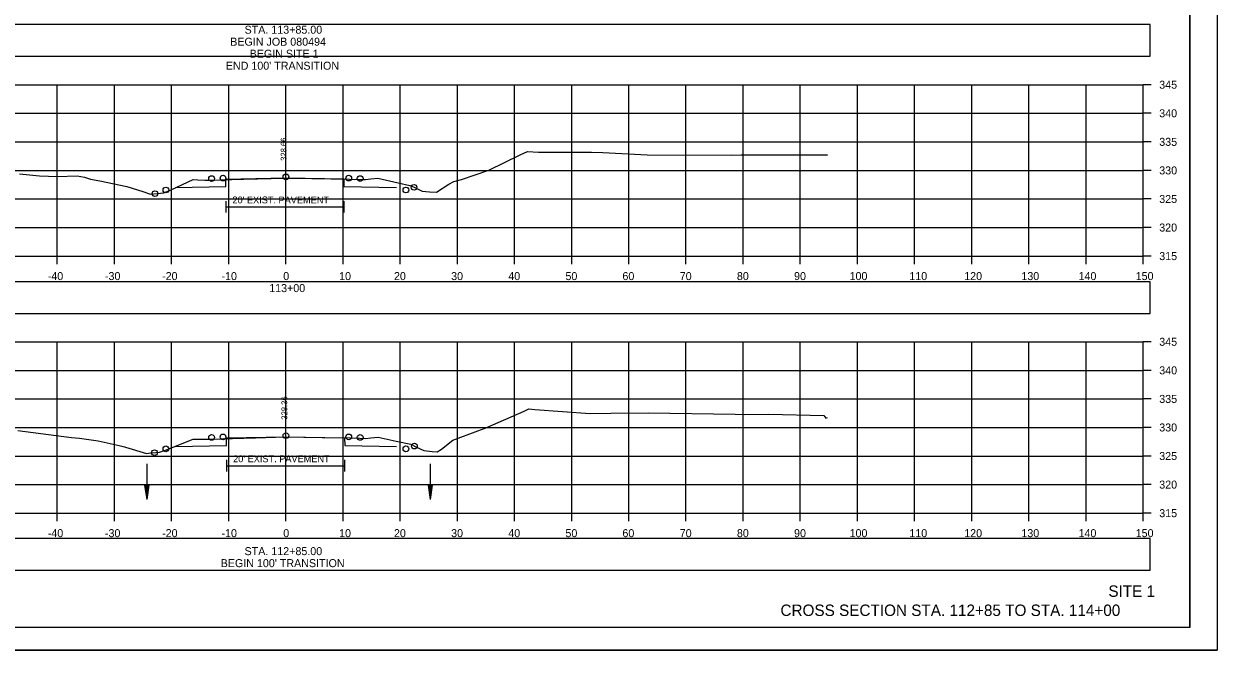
# Model space of a CAD drawing. Extents: x 1376273 to 1384221, y 378927 to 384592.
# Drawn here: x 1377011.9 to 1377220.7, y 379685.2 to 379794.8 of the extents above; entities that cross this region are included whole.
import ezdxf

# ---------------------------------------------------------------- set-up
doc = ezdxf.new("R2010")
doc.units = 0
for name, color, linetype in [('R_Alt Surface', 7, 'Continuous'), ('R_Axis', 7, 'Continuous'), ('R_Axis Annot', 7, 'Continuous'), ('R_Border', 7, 'Continuous'), ('R_Draft', 7, 'Continuous'), ('R_Exist Surface', 7, 'Continuous'), ('R_Grid', 7, 'Continuous'), ('R_No Plot', 7, 'Continuous'), ('R_Water', 7, 'Continuous'), ('R_Xsect Elev', 7, 'Continuous')]:
    doc.layers.add(name, color=color, linetype=linetype)

msp = doc.modelspace()

# ---------------------------------------------------------------- linework, layer by layer
at = {"layer": 'R_Alt Surface'}
for points in [[(1377047.27, 379763.76), (1377047.27, 379761.76)], [(1377047.27, 379762.76), (1377067.91, 379762.76)], [(1377067.91, 379763.76), (1377067.91, 379761.76)], [(1377047.4, 379718.45), (1377047.4, 379716.45)], [(1377068.05, 379718.45), (1377068.05, 379716.45)], [(1377047.4, 379717.45), (1377068.05, 379717.45)]]:
    msp.add_lwpolyline(points, dxfattribs=at)
at = {"layer": 'R_Axis'}
for p, q in [((1377207.77, 379754.14), (1377207.77, 379784.14)), ((1377209.17, 379784.14), (1377207.77, 379784.14)), ((1377209.17, 379779.14), (1377207.77, 379779.14)), ((1377209.17, 379774.14), (1377207.77, 379774.14)), ((1377209.17, 379769.14), (1377207.77, 379769.14)), ((1377209.17, 379764.14), (1377207.77, 379764.14)), ((1377209.17, 379759.14), (1377207.77, 379759.14)), ((1376907.77, 379754.14), (1377207.77, 379754.14)), ((1377017.77, 379752.74), (1377017.77, 379754.14)), ((1377027.77, 379752.74), (1377027.77, 379754.14)), ((1377037.77, 379752.74), (1377037.77, 379754.14)), ((1377047.77, 379752.74), (1377047.77, 379754.14)), ((1377057.77, 379752.74), (1377057.77, 379754.14)), ((1377067.77, 379752.74), (1377067.77, 379754.14)), ((1377077.77, 379752.74), (1377077.77, 379754.14)), ((1377087.77, 379752.74), (1377087.77, 379754.14)), ((1377097.77, 379752.74), (1377097.77, 379754.14)), ((1377107.77, 379752.74), (1377107.77, 379754.14)), ((1377117.77, 379752.74), (1377117.77, 379754.14)), ((1377127.77, 379752.74), (1377127.77, 379754.14)), ((1377137.77, 379752.74), (1377137.77, 379754.14)), ((1377147.77, 379752.74), (1377147.77, 379754.14)), ((1377157.77, 379752.74), (1377157.77, 379754.14)), ((1377167.77, 379752.74), (1377167.77, 379754.14)), ((1377177.77, 379752.74), (1377177.77, 379754.14)), ((1377187.77, 379752.74), (1377187.77, 379754.14)), ((1377197.77, 379752.74), (1377197.77, 379754.14)), ((1377207.77, 379752.74), (1377207.77, 379754.14)), ((1377209.17, 379754.14), (1377207.77, 379754.14)), ((1377207.77, 379709.14), (1377207.77, 379739.14)), ((1377209.17, 379739.14), (1377207.77, 379739.14)), ((1377209.17, 379734.14), (1377207.77, 379734.14)), ((1377209.17, 379729.14), (1377207.77, 379729.14)), ((1377209.17, 379724.14), (1377207.77, 379724.14)), ((1377209.17, 379719.14), (1377207.77, 379719.14)), ((1377209.17, 379714.14), (1377207.77, 379714.14)), ((1376907.77, 379709.14), (1377207.77, 379709.14)), ((1377017.77, 379707.74), (1377017.77, 379709.14)), ((1377027.77, 379707.74), (1377027.77, 379709.14)), ((1377037.77, 379707.74), (1377037.77, 379709.14)), ((1377047.77, 379707.74), (1377047.77, 379709.14)), ((1377057.77, 379707.74), (1377057.77, 379709.14)), ((1377067.77, 379707.74), (1377067.77, 379709.14)), ((1377077.77, 379707.74), (1377077.77, 379709.14)), ((1377087.77, 379707.74), (1377087.77, 379709.14)), ((1377097.77, 379707.74), (1377097.77, 379709.14)), ((1377107.77, 379707.74), (1377107.77, 379709.14)), ((1377117.77, 379707.74), (1377117.77, 379709.14)), ((1377127.77, 379707.74), (1377127.77, 379709.14)), ((1377137.77, 379707.74), (1377137.77, 379709.14)), ((1377147.77, 379707.74), (1377147.77, 379709.14)), ((1377157.77, 379707.74), (1377157.77, 379709.14)), ((1377167.77, 379707.74), (1377167.77, 379709.14)), ((1377177.77, 379707.74), (1377177.77, 379709.14)), ((1377187.77, 379707.74), (1377187.77, 379709.14)), ((1377197.77, 379707.74), (1377197.77, 379709.14)), ((1377207.77, 379707.74), (1377207.77, 379709.14)), ((1377209.17, 379709.14), (1377207.77, 379709.14))]:
    msp.add_line(p, q, dxfattribs=at)
at = {"layer": 'R_Axis Annot'}
for points in [[(1376907.2, 379789.15), (1377209.01, 379789.15), (1377209.01, 379794.67), (1376907.2, 379794.67)], [(1376907.2, 379744.12), (1377209.01, 379744.12), (1377209.01, 379749.65), (1376907.2, 379749.65)], [(1376907.2, 379699.18), (1377209.01, 379699.18), (1377209.01, 379704.7), (1376907.2, 379704.7)]]:
    msp.add_lwpolyline(points, close=True, dxfattribs=at)
at = {"layer": 'R_Border'}
for q in [(1377215.95, 379894.6), (1376899.77, 379689.14)]:
    msp.add_line((1377215.95, 379689.14), q, dxfattribs=at)
at = {"layer": 'R_Exist Surface'}
for points in [[(1377011.16, 379768.56), (1377014.65, 379768.18), (1377017.84, 379768.1), (1377021.27, 379768.2), (1377022.56, 379767.95), (1377023.61, 379767.61), (1377025.19, 379767.29), (1377029.95, 379766.34), (1377032.73, 379765.46), (1377034.11, 379765), (1377034.64, 379765.05), (1377036.42, 379765.23), (1377037.83, 379765.79), (1377041.56, 379767.53), (1377042.34, 379767.51), (1377043.56, 379767.41), (1377045.29, 379767.46), (1377046.27, 379767.49), (1377050.41, 379767.61), (1377057.57, 379767.81), (1377062.31, 379767.72), (1377068.91, 379767.61), (1377070.52, 379767.57), (1377071.72, 379767.54), (1377072.64, 379767.65), (1377073.83, 379767.81), (1377077.44, 379766.98), (1377079.45, 379766.5), (1377080.19, 379766.18), (1377081.59, 379765.52), (1377082.92, 379765.41), (1377084.12, 379765.36), (1377086.28, 379766.72), (1377087.16, 379767.19), (1377088.52, 379767.57), (1377093.26, 379769.16), (1377098.74, 379771.86), (1377100.05, 379772.43), (1377101.96, 379772.31), (1377111.23, 379772.31), (1377113.21, 379772.3), (1377120.96, 379771.88), (1377135.65, 379771.8), (1377137.43, 379771.84), (1377143.25, 379771.85), (1377152.45, 379771.89), (1377152.49, 379771.83), (1377152.52, 379771.84)], [(1377010.87, 379723.59), (1377020.29, 379722.4), (1377021.66, 379722.25), (1377024.94, 379721.78), (1377028.6, 379720.97), (1377029.54, 379720.73), (1377029.68, 379720.68), (1377033.41, 379719.6), (1377033.73, 379719.63), (1377035.66, 379719.82), (1377036.69, 379720.17), (1377041.57, 379722.07), (1377042.36, 379722.09), (1377043.66, 379722.07), (1377044.93, 379722.11), (1377046.4, 379722.16), (1377052.44, 379722.35), (1377057.7, 379722.5), (1377064.13, 379722.39), (1377069.05, 379722.3), (1377070.68, 379722.26), (1377071.78, 379722.23), (1377072.63, 379722.33), (1377073.93, 379722.46), (1377077.06, 379721.77), (1377079.64, 379721.19), (1377080.53, 379720.76), (1377081.88, 379720.11), (1377083.39, 379719.93), (1377084.21, 379719.87), (1377085.01, 379720.36), (1377086.95, 379721.9), (1377091.36, 379723.57), (1377092.65, 379724.01), (1377099.43, 379727.01), (1377100.29, 379727.38), (1377101.35, 379727.31), (1377110.99, 379726.6), (1377114.63, 379726.65), (1377121.18, 379726.7), (1377136.37, 379726.47), (1377137.93, 379726.44), (1377142.29, 379726.45), (1377151.91, 379726.25), (1377152.26, 379725.78), (1377152.54, 379725.91)]]:
    msp.add_lwpolyline(points, dxfattribs=at)
at = {"layer": 'R_Grid'}
for p, q in [((1376907.77, 379784.14), (1377207.77, 379784.14)), ((1376907.77, 379784.14), (1377207.77, 379784.14)), ((1377017.77, 379754.14), (1377017.77, 379784.14)), ((1377017.77, 379754.14), (1377017.77, 379784.14)), ((1377027.77, 379754.14), (1377027.77, 379784.14)), ((1377027.77, 379754.14), (1377027.77, 379784.14)), ((1377037.77, 379754.14), (1377037.77, 379784.14)), ((1377037.77, 379754.14), (1377037.77, 379784.14)), ((1377047.77, 379754.14), (1377047.77, 379784.14)), ((1377047.77, 379754.14), (1377047.77, 379784.14)), ((1377057.77, 379754.14), (1377057.77, 379784.14)), ((1377057.77, 379754.14), (1377057.77, 379784.14)), ((1377067.77, 379754.14), (1377067.77, 379784.14)), ((1377067.77, 379754.14), (1377067.77, 379784.14)), ((1377077.77, 379754.14), (1377077.77, 379784.14)), ((1377077.77, 379754.14), (1377077.77, 379784.14)), ((1377087.77, 379754.14), (1377087.77, 379784.14)), ((1377087.77, 379754.14), (1377087.77, 379784.14)), ((1377097.77, 379754.14), (1377097.77, 379784.14)), ((1377097.77, 379754.14), (1377097.77, 379784.14)), ((1377107.77, 379754.14), (1377107.77, 379784.14)), ((1377107.77, 379754.14), (1377107.77, 379784.14)), ((1377117.77, 379754.14), (1377117.77, 379784.14)), ((1377117.77, 379754.14), (1377117.77, 379784.14)), ((1377127.77, 379754.14), (1377127.77, 379784.14)), ((1377127.77, 379754.14), (1377127.77, 379784.14)), ((1377137.77, 379754.14), (1377137.77, 379784.14)), ((1377137.77, 379754.14), (1377137.77, 379784.14)), ((1377147.77, 379754.14), (1377147.77, 379784.14)), ((1377147.77, 379754.14), (1377147.77, 379784.14)), ((1377157.77, 379754.14), (1377157.77, 379784.14)), ((1377157.77, 379754.14), (1377157.77, 379784.14)), ((1377167.77, 379754.14), (1377167.77, 379784.14)), ((1377167.77, 379754.14), (1377167.77, 379784.14)), ((1377177.77, 379754.14), (1377177.77, 379784.14)), ((1377177.77, 379754.14), (1377177.77, 379784.14)), ((1377187.77, 379754.14), (1377187.77, 379784.14)), ((1377187.77, 379754.14), (1377187.77, 379784.14)), ((1377197.77, 379754.14), (1377197.77, 379784.14)), ((1377197.77, 379754.14), (1377197.77, 379784.14)), ((1377207.77, 379754.14), (1377207.77, 379784.14)), ((1377207.77, 379754.14), (1377207.77, 379784.14)), ((1376907.77, 379779.14), (1377207.77, 379779.14)), ((1376907.77, 379779.14), (1377207.77, 379779.14)), ((1376907.77, 379774.14), (1377207.77, 379774.14)), ((1376907.77, 379774.14), (1377207.77, 379774.14)), ((1376907.77, 379769.14), (1377207.77, 379769.14)), ((1376907.77, 379769.14), (1377207.77, 379769.14)), ((1376907.77, 379764.14), (1377207.77, 379764.14)), ((1376907.77, 379764.14), (1377207.77, 379764.14)), ((1376907.77, 379759.14), (1377207.77, 379759.14)), ((1376907.77, 379759.14), (1377207.77, 379759.14)), ((1376907.77, 379754.14), (1377207.77, 379754.14)), ((1376907.77, 379754.14), (1377207.77, 379754.14)), ((1376907.77, 379739.14), (1377207.77, 379739.14)), ((1376907.77, 379739.14), (1377207.77, 379739.14)), ((1377017.77, 379709.14), (1377017.77, 379739.14)), ((1377017.77, 379709.14), (1377017.77, 379739.14)), ((1377027.77, 379709.14), (1377027.77, 379739.14)), ((1377027.77, 379709.14), (1377027.77, 379739.14)), ((1377037.77, 379709.14), (1377037.77, 379739.14)), ((1377037.77, 379709.14), (1377037.77, 379739.14)), ((1377047.77, 379709.14), (1377047.77, 379739.14)), ((1377047.77, 379709.14), (1377047.77, 379739.14)), ((1377057.77, 379709.14), (1377057.77, 379739.14)), ((1377057.77, 379709.14), (1377057.77, 379739.14)), ((1377067.77, 379709.14), (1377067.77, 379739.14)), ((1377067.77, 379709.14), (1377067.77, 379739.14)), ((1377077.77, 379709.14), (1377077.77, 379739.14)), ((1377077.77, 379709.14), (1377077.77, 379739.14)), ((1377087.77, 379709.14), (1377087.77, 379739.14)), ((1377087.77, 379709.14), (1377087.77, 379739.14)), ((1377097.77, 379709.14), (1377097.77, 379739.14)), ((1377097.77, 379709.14), (1377097.77, 379739.14)), ((1377107.77, 379709.14), (1377107.77, 379739.14)), ((1377107.77, 379709.14), (1377107.77, 379739.14)), ((1377117.77, 379709.14), (1377117.77, 379739.14)), ((1377117.77, 379709.14), (1377117.77, 379739.14)), ((1377127.77, 379709.14), (1377127.77, 379739.14)), ((1377127.77, 379709.14), (1377127.77, 379739.14)), ((1377137.77, 379709.14), (1377137.77, 379739.14)), ((1377137.77, 379709.14), (1377137.77, 379739.14)), ((1377147.77, 379709.14), (1377147.77, 379739.14)), ((1377147.77, 379709.14), (1377147.77, 379739.14)), ((1377157.77, 379709.14), (1377157.77, 379739.14)), ((1377157.77, 379709.14), (1377157.77, 379739.14)), ((1377167.77, 379709.14), (1377167.77, 379739.14)), ((1377167.77, 379709.14), (1377167.77, 379739.14)), ((1377177.77, 379709.14), (1377177.77, 379739.14)), ((1377177.77, 379709.14), (1377177.77, 379739.14)), ((1377187.77, 379709.14), (1377187.77, 379739.14)), ((1377187.77, 379709.14), (1377187.77, 379739.14)), ((1377197.77, 379709.14), (1377197.77, 379739.14)), ((1377197.77, 379709.14), (1377197.77, 379739.14)), ((1377207.77, 379709.14), (1377207.77, 379739.14)), ((1377207.77, 379709.14), (1377207.77, 379739.14)), ((1376907.77, 379734.14), (1377207.77, 379734.14)), ((1376907.77, 379734.14), (1377207.77, 379734.14)), ((1376907.77, 379729.14), (1377207.77, 379729.14)), ((1376907.77, 379729.14), (1377207.77, 379729.14)), ((1376907.77, 379724.14), (1377207.77, 379724.14)), ((1376907.77, 379724.14), (1377207.77, 379724.14)), ((1376907.77, 379719.14), (1377207.77, 379719.14)), ((1376907.77, 379719.14), (1377207.77, 379719.14)), ((1376907.77, 379714.14), (1377207.77, 379714.14)), ((1376907.77, 379714.14), (1377207.77, 379714.14)), ((1376907.77, 379709.14), (1377207.77, 379709.14)), ((1376907.77, 379709.14), (1377207.77, 379709.14))]:
    msp.add_line(p, q, dxfattribs=at)
at = {"layer": 'R_No Plot'}
msp.add_line((1376887.37, 379685.16), (1377220.7, 379685.16), dxfattribs=at)
for points in [[(1376887.36, 379898.5), (1377220.7, 379898.5), (1377220.7, 379685.16), (1376887.36, 379685.16)], [(1377133.69, 379894.6), (1377133.69, 379884.72), (1377169.42, 379884.72), (1377169.42, 379881.8), (1377192.62, 379881.8), (1377192.62, 379857.47), (1377215.95, 379857.47), (1377215.95, 379689.14), (1376899.77, 379689.14), (1376899.77, 379894.6)]]:
    msp.add_lwpolyline(points, close=True, dxfattribs=at)
for points in [[(1377038.43, 379766.12), (1377047.26, 379766.3), (1377047.27, 379767.63), (1377057.77, 379767.84), (1377067.91, 379767.64), (1377067.92, 379766.31), (1377077.1, 379766.12)], [(1377038.43, 379720.81), (1377047.39, 379720.99), (1377047.4, 379722.32), (1377057.77, 379722.53), (1377068.05, 379722.33), (1377068.06, 379721), (1377077.1, 379720.81)]]:
    msp.add_lwpolyline(points, dxfattribs=at)
for centre in [(1377044.77, 379767.71), (1377044.77, 379767.71), (1377046.77, 379767.79), (1377046.77, 379767.79), (1377057.77, 379768.01), (1377057.77, 379768.01), (1377068.77, 379767.79), (1377068.77, 379767.79), (1377070.77, 379767.71), (1377070.77, 379767.71), (1377036.77, 379765.71), (1377036.77, 379765.71), (1377078.77, 379765.71), (1377078.77, 379765.71), (1377080.19, 379766.18), (1377080.19, 379766.18), (1377034.87, 379765.07), (1377034.87, 379765.07), (1377044.77, 379722.4), (1377044.77, 379722.4), (1377046.77, 379722.48), (1377046.77, 379722.48), (1377057.77, 379722.7), (1377057.77, 379722.7), (1377068.77, 379722.48), (1377068.77, 379722.48), (1377070.77, 379722.4), (1377070.77, 379722.4), (1377034.78, 379719.73), (1377034.78, 379719.73), (1377036.77, 379720.4), (1377036.77, 379720.4), (1377078.77, 379720.4), (1377078.77, 379720.4), (1377080.25, 379720.89), (1377080.25, 379720.89)]:
    msp.add_circle(centre, 0.5, dxfattribs=at)
at = {"layer": 'R_Water'}
for p, q in [((1377033.42, 379717.8), (1377033.42, 379711.55)), ((1377083.02, 379717.8), (1377083.02, 379711.55)), ((1377033.04, 379714.05), (1377033.42, 379711.55)), ((1377033.79, 379714.05), (1377033.04, 379714.05)), ((1377033.11, 379714.05), (1377033.42, 379711.96)), ((1377033.17, 379714.05), (1377033.42, 379712.39)), ((1377033.23, 379714.05), (1377033.42, 379712.81)), ((1377033.3, 379714.05), (1377033.42, 379713.23)), ((1377033.36, 379714.05), (1377033.42, 379713.65)), ((1377033.79, 379714.05), (1377033.42, 379711.55)), ((1377033.54, 379714.05), (1377033.42, 379713.23)), ((1377033.67, 379714.05), (1377033.42, 379712.39)), ((1377033.73, 379714.05), (1377033.42, 379711.96)), ((1377033.6, 379714.05), (1377033.42, 379712.81)), ((1377033.48, 379714.05), (1377033.42, 379713.65)), ((1377082.64, 379714.05), (1377083.02, 379711.55)), ((1377083.39, 379714.05), (1377082.64, 379714.05)), ((1377082.7, 379714.05), (1377083.02, 379711.96)), ((1377082.77, 379714.05), (1377083.02, 379712.39)), ((1377082.83, 379714.05), (1377083.02, 379712.81)), ((1377082.89, 379714.05), (1377083.02, 379713.23)), ((1377082.96, 379714.05), (1377083.02, 379713.65)), ((1377083.39, 379714.05), (1377083.02, 379711.55)), ((1377083.14, 379714.05), (1377083.02, 379713.23)), ((1377083.26, 379714.05), (1377083.02, 379712.39)), ((1377083.33, 379714.05), (1377083.02, 379711.96)), ((1377083.2, 379714.05), (1377083.02, 379712.81)), ((1377083.07, 379714.05), (1377083.02, 379713.65))]:
    msp.add_line(p, q, dxfattribs=at)

# ---------------------------------------------------------------- texts
at = {"layer": 'R_Alt Surface'}
for p in [(1377048.42, 379763.37), (1377048.54, 379718.06)]:
    msp.add_text("20' EXIST. PAVEMENT", height=1.2, dxfattribs=at).set_placement(p)
at = {"layer": 'R_Axis Annot'}
for s, p in [('STA. 113+85.00', (1377050.54, 379793.07)), ('BEGIN JOB 080494', (1377048.03, 379790.97)), ('BEGIN SITE 1', (1377051.43, 379788.87)), ("END 100' TRANSITION", (1377047.26, 379786.77)), ('345', (1377210.57, 379783.44)), ('340', (1377210.57, 379778.44)), ('335', (1377210.57, 379773.44)), ('330', (1377210.57, 379768.44)), ('325', (1377210.57, 379763.44)), ('320', (1377210.57, 379758.44)), ('315', (1377210.57, 379753.44)), ('-40', (1377016.11, 379749.94)), ('-30', (1377026.11, 379749.94)), ('-20', (1377036.11, 379749.94)), ('-10', (1377046.5, 379749.94)), ('0', (1377057.31, 379749.94)), ('10', (1377067.08, 379749.94)), ('20', (1377076.68, 379749.94)), ('30', (1377086.68, 379749.94)), ('40', (1377096.68, 379749.94)), ('50', (1377106.68, 379749.94)), ('60', (1377116.65, 379749.94)), ('70', (1377126.68, 379749.94)), ('80', (1377136.68, 379749.94)), ('90', (1377146.68, 379749.94)), ('100', (1377156.39, 379749.94)), ('110', (1377166.85, 379749.94)), ('120', (1377176.45, 379749.94)), ('130', (1377186.45, 379749.94)), ('140', (1377196.45, 379749.94)), ('150', (1377206.45, 379749.94)), ('113+00', (1377054.85, 379747.84)), ('345', (1377210.57, 379738.44)), ('340', (1377210.57, 379733.44)), ('335', (1377210.57, 379728.44)), ('330', (1377210.57, 379723.44)), ('325', (1377210.57, 379718.44)), ('320', (1377210.57, 379713.44)), ('315', (1377210.57, 379708.44)), ('-40', (1377016.11, 379704.94)), ('-30', (1377026.11, 379704.94)), ('-20', (1377036.11, 379704.94)), ('-10', (1377046.5, 379704.94)), ('0', (1377057.31, 379704.94)), ('10', (1377067.08, 379704.94)), ('20', (1377076.68, 379704.94)), ('30', (1377086.68, 379704.94)), ('40', (1377096.68, 379704.94)), ('50', (1377106.68, 379704.94)), ('60', (1377116.65, 379704.94)), ('70', (1377126.68, 379704.94)), ('80', (1377136.68, 379704.94)), ('90', (1377146.68, 379704.94)), ('100', (1377156.39, 379704.94)), ('110', (1377166.85, 379704.94)), ('120', (1377176.45, 379704.94)), ('130', (1377186.45, 379704.94)), ('140', (1377196.45, 379704.94)), ('150', (1377206.45, 379704.94)), ('STA. 112+85.00', (1377050.54, 379701.79)), ("BEGIN 100' TRANSITION", (1377046.36, 379699.69))]:
    msp.add_text(s, height=1.4, dxfattribs=at).set_placement(p)
at = {"layer": 'R_Draft'}
for s, p in [('SITE 1', (1377201.67, 379694.49)), ('CROSS SECTION STA. 112+85 TO STA. 114+00', (1377144.3, 379691.14))]:
    msp.add_text(s, height=2, dxfattribs=at).set_placement(p)
at = {"layer": 'R_Xsect Elev'}
for s, p in [('328.66', (1377057.87, 379770.81)), ('328.36', (1377058, 379725.5))]:
    msp.add_text(s, height=1, rotation=90, dxfattribs=at).set_placement(p)

doc.saveas('drawing.dxf')
